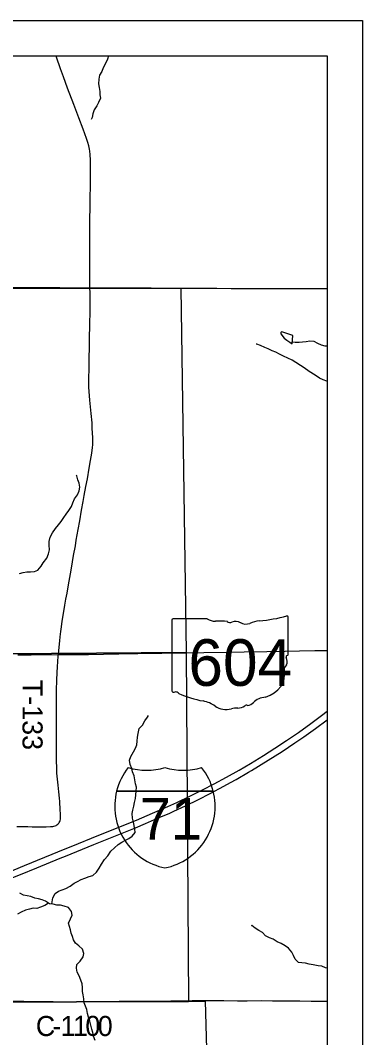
# Model space of a CAD drawing. Extents: x 0 to 34, y 0 to 22.
# Drawn here: x 15.039 to 16.008, y 13.199 to 16.078 of the extents above; entities that cross this region are included whole.
import ezdxf

# ---------------------------------------------------------------- set-up
doc = ezdxf.new("R2010")
doc.units = 0
for name, color, linetype in [('GM_X_County_Road', 7, 'Continuous'), ('GM_X_County_Road_Text', 7, 'Continuous'), ('GM_X_Interstate_Route', 7, 'Continuous'), ('GM_X_Interstate_Shield', 7, 'Continuous'), ('GM_X_Minor_Lake', 7, 'Continuous'), ('GM_X_Minor_River', 7, 'Continuous'), ('GM_X_Section', 7, 'Continuous'), ('GM_X_State_Location', 7, 'Continuous'), ('GM_X_State_Route', 7, 'Continuous'), ('GM_X_State_Shield', 7, 'Continuous'), ('GM_X_Township_Road', 7, 'Continuous'), ('GM_X_Township_Road_Text', 7, 'Continuous'), ('SH_Data', 7, 'Continuous')]:
    doc.layers.add(name, color=color, linetype=linetype)

msp = doc.modelspace()

# ---------------------------------------------------------------- linework, layer by layer
at = {"layer": 'GM_X_County_Road'}
msp.add_lwpolyline([(15.0124, 13.3029), (15.0489, 13.3027), (15.0636, 13.3017), (15.0905, 13.3013), (15.1046, 13.3014), (15.1319, 13.3014), (15.1531, 13.3009), (15.1758, 13.3007), (15.2109, 13.3011), (15.248, 13.3014), (15.2615, 13.3016), (15.2735, 13.3017), (15.2911, 13.3018), (15.3044, 13.3019), (15.319, 13.302), (15.3385, 13.3022), (15.3695, 13.3023), (15.4411, 13.3029), (15.4649, 13.303), (15.4987, 13.3033), (15.525, 13.3042), (15.5491, 13.3042), (15.5849, 13.3042), (15.6149, 13.304), (15.6532, 13.3038), (15.6814, 13.3038), (15.7204, 13.3041), (15.7525, 13.3037), (15.7835, 13.3034), (15.8301, 13.3032), (15.8619, 13.3027), (15.9077, 13.3025), (15.9079, 13.3025)], dxfattribs=at)
at = {"layer": 'GM_X_Interstate_Route'}
for points in [[(15.0036, 13.6668), (15.051, 13.6862), (15.1086, 13.7097), (15.1663, 13.7333), (15.1833, 13.7402), (15.261, 13.7718), (15.3675, 13.815), (15.4134, 13.8342), (15.4476, 13.8491), (15.4815, 13.8647), (15.5207, 13.8834), (15.5542, 13.9), (15.5873, 13.9172), (15.6228, 13.9365), (15.658, 13.9564), (15.6902, 13.9753), (15.7274, 13.998), (15.7589, 14.0179), (15.7927, 14.0401), (15.8261, 14.0629), (15.8616, 14.0882), (15.8916, 14.1103), (15.9079, 14.1227)], [(15.0041, 13.6463), (15.0396, 13.6607), (15.0856, 13.6797), (15.1518, 13.7067), (15.1664, 13.7127), (15.2467, 13.7453), (15.3129, 13.7723), (15.3647, 13.7933), (15.3934, 13.8051), (15.4276, 13.8199), (15.4618, 13.8347), (15.4731, 13.8398), (15.5068, 13.8556), (15.5431, 13.8733), (15.5763, 13.8902), (15.6148, 13.9105), (15.6339, 13.9208), (15.6501, 13.93), (15.685, 13.9502), (15.6931, 13.9549), (15.7407, 13.9841), (15.7801, 14.0091), (15.8163, 14.0331), (15.8418, 14.0507), (15.8746, 14.0743), (15.9071, 14.0983), (15.9079, 14.0989)]]:
    msp.add_lwpolyline(points, dxfattribs=at)
at = {"layer": 'GM_X_Interstate_Shield'}
for p, q in [((15.3117, 13.8969), (15.5849, 13.8969)), ((15.5849, 13.8969), (15.3117, 13.8969)), ((15.5849, 13.8969), (15.3117, 13.8969))]:
    msp.add_line(p, q, dxfattribs=at)
for centre, start, end in [((15.4838, 13.8534), 141.669, 165.8066), ((15.3964, 14.1333), 253.0091, 286.9909), ((15.5002, 14.1333), 253.0091, 286.9909), ((15.4128, 13.8534), 14.1934, 38.331), ((15.4838, 13.8534), 165.8066, 258.463), ((15.4128, 13.8534), 281.537, 14.1934)]:
    msp.add_arc(centre, 0.1776, start, end, dxfattribs=at)
at = {"layer": 'GM_X_Minor_Lake'}
for points in [[(15.8104, 15.1862), (15.7817, 15.1952), (15.7779, 15.1963), (15.7767, 15.1941), (15.776, 15.1907), (15.7853, 15.1784), (15.7936, 15.1723), (15.8015, 15.1673), (15.8087, 15.1627)], [(15.8087, 15.1627), (15.8104, 15.1862)]]:
    msp.add_lwpolyline(points, dxfattribs=at)
at = {"layer": 'GM_X_Minor_River'}
for points in [[(15.2884, 15.9775), (15.2854, 15.9679), (15.2808, 15.9569), (15.2738, 15.9429), (15.27, 15.9331), (15.2631, 15.9225), (15.2611, 15.9112), (15.2602, 15.8979), (15.2624, 15.8877), (15.2638, 15.8763), (15.2637, 15.8668), (15.2655, 15.8573), (15.2605, 15.8452), (15.2551, 15.8354), (15.2482, 15.8244), (15.2443, 15.8127), (15.242, 15.8029), (15.2396, 15.7972)], [(15.9079, 15.1554), (15.9014, 15.1557), (15.8916, 15.1584), (15.8814, 15.1635), (15.8708, 15.1693), (15.8583, 15.1701), (15.8477, 15.1683), (15.8379, 15.1673), (15.828, 15.1659), (15.817, 15.1656), (15.809, 15.1671)], [(15.9079, 15.0566), (15.9066, 15.057), (15.8964, 15.0605), (15.8858, 15.0652), (15.8738, 15.0732), (15.8565, 15.084), (15.8425, 15.0944), (15.8316, 15.101), (15.8192, 15.1094), (15.8083, 15.1164), (15.7958, 15.1218), (15.7837, 15.1276), (15.7721, 15.1334), (15.7619, 15.1388), (15.7517, 15.1427), (15.7408, 15.1478), (15.7309, 15.152), (15.7189, 15.1578), (15.7087, 15.161), (15.7068, 15.1617)], [(15.0363, 14.5123), (15.0473, 14.5152), (15.0576, 14.5174), (15.0682, 14.5176), (15.0796, 14.5183), (15.089, 14.522), (15.0982, 14.5333), (15.104, 14.5431), (15.1139, 14.5559), (15.119, 14.568), (15.1213, 14.579), (15.1203, 14.5923), (15.1204, 14.6029), (15.1235, 14.6154), (15.1297, 14.6275), (15.1381, 14.6395), (15.1469, 14.6497), (15.155, 14.6598), (15.1626, 14.6708), (15.1692, 14.6806), (15.1761, 14.6911), (15.1834, 14.7021), (15.188, 14.7123), (15.1926, 14.724), (15.2007, 14.7353), (15.2057, 14.7459), (15.2077, 14.7572), (15.2055, 14.7679), (15.2022, 14.7778), (15.1985, 14.7892), (15.1974, 14.7911)], [(15.1286, 13.5774), (15.1312, 13.5946), (15.1377, 13.6071), (15.1472, 13.6138), (15.1575, 13.6171), (15.1677, 13.6208), (15.1803, 13.6279), (15.191, 13.6365), (15.2008, 13.6414), (15.2111, 13.6466), (15.2214, 13.6503), (15.2339, 13.6551), (15.2445, 13.6584), (15.2548, 13.667), (15.2621, 13.6791), (15.2687, 13.6904), (15.2775, 13.7032), (15.2863, 13.7138), (15.2955, 13.7273), (15.3058, 13.7363), (15.3157, 13.7457), (15.326, 13.7521), (15.3363, 13.7577), (15.3458, 13.7629), (15.356, 13.7692), (15.3637, 13.7798), (15.3627, 13.7893), (15.359, 13.809), (15.3565, 13.8205), (15.3558, 13.833), (15.3571, 13.8428), (15.3606, 13.8546), (15.3622, 13.8644), (15.3649, 13.8762), (15.3661, 13.8864), (15.367, 13.8962), (15.3674, 13.908), (15.3653, 13.9175), (15.3627, 13.9289), (15.3609, 13.9403), (15.3568, 13.951), (15.3543, 13.9605), (15.3502, 13.9723), (15.348, 13.9841), (15.3515, 13.995), (15.3592, 14.0075), (15.365, 14.0181), (15.3685, 14.0279), (15.3697, 14.0385), (15.3709, 14.0495), (15.3725, 14.0597), (15.3753, 14.0737), (15.3845, 14.0835), (15.3914, 14.096), (15.3987, 14.1058), (15.4017, 14.1103)], [(15.2147, 13.4496), (15.205, 13.4592), (15.1952, 13.4661), (15.1892, 13.4756), (15.1863, 13.4852), (15.1833, 13.4947), (15.1811, 13.5042), (15.1778, 13.5137), (15.1752, 13.5236), (15.1806, 13.5353), (15.1853, 13.5455), (15.1842, 13.5565), (15.1756, 13.5676), (15.1631, 13.5711), (15.1526, 13.5743), (15.1427, 13.5744), (15.1318, 13.5771), (15.1215, 13.578), (15.1106, 13.5857), (15.1008, 13.5888), (15.0902, 13.5923), (15.0797, 13.5943), (15.0691, 13.5986), (15.0585, 13.6006), (15.0483, 13.6026), (15.0374, 13.6084)], [(15.1186, 13.5801), (15.1083, 13.5736), (15.0957, 13.568), (15.0855, 13.5651), (15.0749, 13.5659), (15.065, 13.5626), (15.0536, 13.5597), (15.0414, 13.5541), (15.0312, 13.5489)], [(15.9079, 13.3956), (15.9031, 13.3966), (15.8925, 13.4012), (15.8819, 13.4025), (15.8679, 13.4053), (15.8566, 13.4073), (15.846, 13.41), (15.8358, 13.4113), (15.8259, 13.4114), (15.8173, 13.4217), (15.8121, 13.432), (15.8076, 13.4415), (15.7983, 13.4526), (15.7885, 13.4592), (15.7772, 13.4657), (15.7659, 13.47), (15.7546, 13.4777), (15.744, 13.4812), (15.7331, 13.487), (15.7241, 13.4966), (15.7143, 13.502), (15.7037, 13.5093), (15.6939, 13.5166), (15.6928, 13.5159)], [(15.2504, 13.1912), (15.2463, 13.203), (15.2438, 13.2137), (15.2416, 13.2232), (15.2383, 13.235), (15.2353, 13.2456), (15.2324, 13.2574), (15.2291, 13.2673), (15.2269, 13.2791), (15.2236, 13.2886), (15.2195, 13.2981), (15.2188, 13.3092), (15.2167, 13.3202), (15.2149, 13.3301), (15.2146, 13.3411), (15.2143, 13.3517), (15.2106, 13.362), (15.2058, 13.3738), (15.2002, 13.3848), (15.1976, 13.3955), (15.1992, 13.4061), (15.2084, 13.4159), (15.2172, 13.4276), (15.2184, 13.4378), (15.2147, 13.4496)]]:
    msp.add_lwpolyline(points, dxfattribs=at)
at = {"layer": 'GM_X_Section'}
for points in [[(15.4934, 15.3198), (15.5087, 14.2889), (14.4911, 14.2816), (14.4882, 15.3186)], [(15.5087, 14.2889), (15.5148, 13.3016), (14.5623, 13.2983), (14.5077, 13.2997), (14.4911, 14.2816)], [(15.5625, 13.3022), (15.5907, 12.2877), (15.0525, 12.2941), (14.5977, 12.2808), (14.5623, 13.2983), (15.5148, 13.3016)]]:
    msp.add_lwpolyline(points, close=True, dxfattribs=at)
at = {"layer": 'GM_X_State_Route'}
for points in [[(15.0321, 14.2819), (15.0694, 14.282), (15.1469, 14.283), (15.1681, 14.2833), (15.2321, 14.2837), (15.2747, 14.2842), (15.3176, 14.2851), (15.3717, 14.2859), (15.4399, 14.2873), (15.4973, 14.2882), (15.5064, 14.2883)], [(15.5064, 14.2883), (15.5588, 14.289), (15.6244, 14.2902), (15.6728, 14.2912), (15.7371, 14.2921), (15.7889, 14.2931), (15.8291, 14.2934), (15.8727, 14.2945), (15.9079, 14.295)]]:
    msp.add_lwpolyline(points, dxfattribs=at)
at = {"layer": 'GM_X_State_Shield'}
for p, q in [((15.4679, 14.3806), (15.4679, 14.1805)), ((15.5677, 14.384), (15.4712, 14.384)), ((15.7975, 14.2843), (15.7975, 14.389)), ((15.7975, 14.2843), (15.7975, 14.2843))]:
    msp.add_line(p, q, dxfattribs=at)
for centre, major_axis, start_param, end_param in [((15.6801, 14.6569), (0.3495, 0), 4.814394, 5.042369), ((15.7939, 14.3894), (0.00367, 0), 6.141152, 7.989035), ((15.4717, 14.381), (0.00382, 0), 1.712693, 3.28349), ((15.5907, 14.4073), (0.037, 0), 4.042523, 4.731795), ((15.603, 14.2717), (0.133, 0), 1.404758, 1.657858), ((15.6331, 14.3821), (0.0107, 0), 3.836095, 5.185415), ((15.6488, 14.3589), (0.0222, 0), 0.950623, 2.079405), ((15.6775, 14.3907), (0.0267, 0), 4.081561, 5.145723), ((15.7247, 14.3229), (0.0703, 0), 1.699011, 2.107814), ((15.7967, 14.2766), (0.00568, 0), 1.883978, 3.671073), ((15.7936, 14.2839), (0.00393, 0), 5.05454, 6.418171), ((15.8107, 14.2405), (0.0248, 0), 2.387724, 3.262537), ((15.7605, 14.2634), (0.0341, 0), 5.934695, 6.695948), ((15.6997, 14.2272), (0.0874, 0), 5.101752, 6.440018), ((15.4717, 14.18), (0.00385, 0), 3.00124, 4.508301), ((15.4723, 14.2005), (0.0294, 0), 4.665946, 4.897461), ((15.4783, 14.1689), (0.0106, 0), 0.519207, 1.627899), ((15.6122, 14.3487), (0.2524, 0), 4.195997, 4.488961), ((15.7366, 14.1243), (0.0479, 0), 1.647645, 2.488434), ((15.5369, 14.0906), (0.079, 0), 0.823519, 1.323587), ((15.6223, 14.1679), (0.0501, 0), 4.026481, 4.996735), ((15.6549, 14.153), (0.0267, 0), 4.691044, 5.507374), ((15.6791, 14.1336), (0.00752, 0), 1.147584, 2.315152), ((15.6759, 14.1611), (0.0282, 0), 4.937069, 5.64225), ((15.6513, 14.0988), (0.0412, 0), 1.495662, 1.94098)]:
    msp.add_ellipse(centre, major_axis=major_axis, ratio=0.8, start_param=start_param, end_param=end_param, dxfattribs=at)
at = {"layer": 'GM_X_Township_Road'}
for points in [[(15.2359, 15.321), (15.2359, 15.3222), (15.2356, 15.3439), (15.2357, 15.3625), (15.2355, 15.3904), (15.2354, 15.4152), (15.2356, 15.44), (15.2354, 15.4525), (15.2355, 15.4711), (15.2358, 15.4928), (15.2371, 15.5704), (15.2375, 15.6139), (15.2376, 15.6481), (15.2372, 15.6823), (15.2366, 15.6979), (15.2357, 15.7072), (15.2348, 15.7134), (15.2328, 15.7226), (15.2304, 15.7316), (15.2262, 15.7435), (15.2167, 15.7695), (15.2048, 15.8013), (15.1903, 15.8393), (15.1729, 15.8854), (15.1613, 15.9178), (15.1527, 15.9408), (15.141, 15.9729), (15.1393, 15.9775)], [(14.7364, 15.3221), (14.7406, 15.322), (14.7561, 15.3218), (14.781, 15.322), (14.8338, 15.3222), (14.8587, 15.3222), (14.8898, 15.3219), (14.9333, 15.3218), (14.9644, 15.3216), (15.0546, 15.3215), (15.1012, 15.3213), (15.151, 15.3212), (15.1914, 15.321), (15.2349, 15.321), (15.2359, 15.321)], [(15.1469, 14.283), (15.1482, 14.2942), (15.1506, 14.3215), (15.1519, 14.3334), (15.1535, 14.348), (15.1553, 14.362), (15.1574, 14.3773), (15.1618, 14.4048), (15.1648, 14.4233), (15.1679, 14.4394), (15.1712, 14.457), (15.1746, 14.475), (15.1774, 14.4905), (15.181, 14.5118), (15.1835, 14.5271), (15.1896, 14.5633), (15.1947, 14.5912), (15.1974, 14.6069), (15.2027, 14.6372), (15.2072, 14.6612), (15.2125, 14.6918), (15.2167, 14.7162), (15.2201, 14.7334), (15.2248, 14.759), (15.2288, 14.7806), (15.2339, 14.8107), (15.2375, 14.8324), (15.241, 14.8534), (15.2433, 14.8688), (15.2441, 14.8761), (15.2439, 14.8973), (15.2427, 14.9226), (15.2419, 14.939), (15.2395, 14.9655), (15.2362, 15.0027), (15.234, 15.0274), (15.2333, 15.0398), (15.2332, 15.0522), (15.2341, 15.105), (15.235, 15.1698), (15.236, 15.2232), (15.2367, 15.2478), (15.2364, 15.3067), (15.2359, 15.321)], [(15.2359, 15.321), (15.2722, 15.321), (15.3095, 15.321), (15.3593, 15.3209), (15.3873, 15.3208), (15.409, 15.3207), (15.4743, 15.3201), (15.5178, 15.3202), (15.5396, 15.3199), (15.5737, 15.3199), (15.5956, 15.3197), (15.6356, 15.3192), (15.6888, 15.3189), (15.7044, 15.3192), (15.7199, 15.3192), (15.7416, 15.3192), (15.7572, 15.3192), (15.7914, 15.319), (15.81, 15.3189), (15.8349, 15.319), (15.8566, 15.3189), (15.9002, 15.3185), (15.9079, 15.3184)], [(15.0293, 13.7967), (15.0416, 13.7968), (15.0602, 13.7962), (15.0726, 13.7957), (15.0787, 13.7957), (15.0817, 13.7958), (15.1029, 13.7958), (15.1122, 13.7957), (15.1248, 13.7963), (15.1311, 13.7969), (15.1343, 13.7976), (15.1376, 13.7985), (15.1401, 13.7995), (15.1427, 13.8012), (15.1455, 13.8032), (15.1476, 13.8057), (15.1494, 13.8084), (15.1508, 13.8111), (15.1518, 13.8141), (15.1524, 13.8178), (15.1527, 13.8212), (15.1527, 13.8273), (15.1517, 13.849), (15.151, 13.8615), (15.1509, 13.8644), (15.1507, 13.8675), (15.1499, 13.8765), (15.1481, 13.895), (15.1459, 13.9134), (15.144, 13.9309), (15.1428, 13.9472), (15.1423, 13.96), (15.1416, 13.9852), (15.1417, 14.0064), (15.1411, 14.0404), (15.1411, 14.0985), (15.1415, 14.1475), (15.1417, 14.1824), (15.1425, 14.211), (15.143, 14.2319), (15.144, 14.2484), (15.1451, 14.2636), (15.1465, 14.2789), (15.1469, 14.283)]]:
    msp.add_lwpolyline(points, dxfattribs=at)
at = {"layer": 'SH_Data'}
for p, q in [((9.0079, 16.0775), (16.0079, 16.0775)), ((16.0079, 16.0775), (16.0079, 9.0775)), ((9.1079, 15.9775), (15.9079, 15.9775)), ((15.9079, 15.9775), (15.9079, 9.1775))]:
    msp.add_line(p, q, dxfattribs=at)

# ---------------------------------------------------------------- texts
at = {"layer": 'GM_X_County_Road_Text'}
for s, rotation, p in [('C', 0.363, (15.0831, 13.2036)), ('1', 0.203, (15.1531, 13.204)), ('1', 359.9896, (15.188, 13.2042)), ('0', 359.6982, (15.2229, 13.2042)), ('0', 359.4744, (15.2579, 13.204)), ('-', 0.3122, (15.1297, 13.2039))]:
    msp.add_text(s, height=0.0568, rotation=rotation, dxfattribs=at).set_placement(p)
at = {"layer": 'GM_X_Interstate_Shield'}
msp.add_text('71', height=0.11837, dxfattribs=at).set_placement((15.3771, 13.7593))
at = {"layer": 'GM_X_State_Location'}
msp.add_text('604', height=0.000189, rotation=0, dxfattribs=at).set_placement((15.5622, 14.2535))
for s in ['s', 'r']:
    msp.add_text(s, height=0.000189, dxfattribs=at).set_placement((15.629, 14.2672))
at = {"layer": 'GM_X_State_Shield'}
msp.add_text('604', height=0.13184, dxfattribs=at).set_placement((15.5145, 14.1946))
at = {"layer": 'GM_X_Township_Road_Text'}
msp.add_text('T-133', height=0.05682, rotation=270, dxfattribs=at).set_placement((15.0452, 14.2115))

doc.saveas('drawing.dxf')
